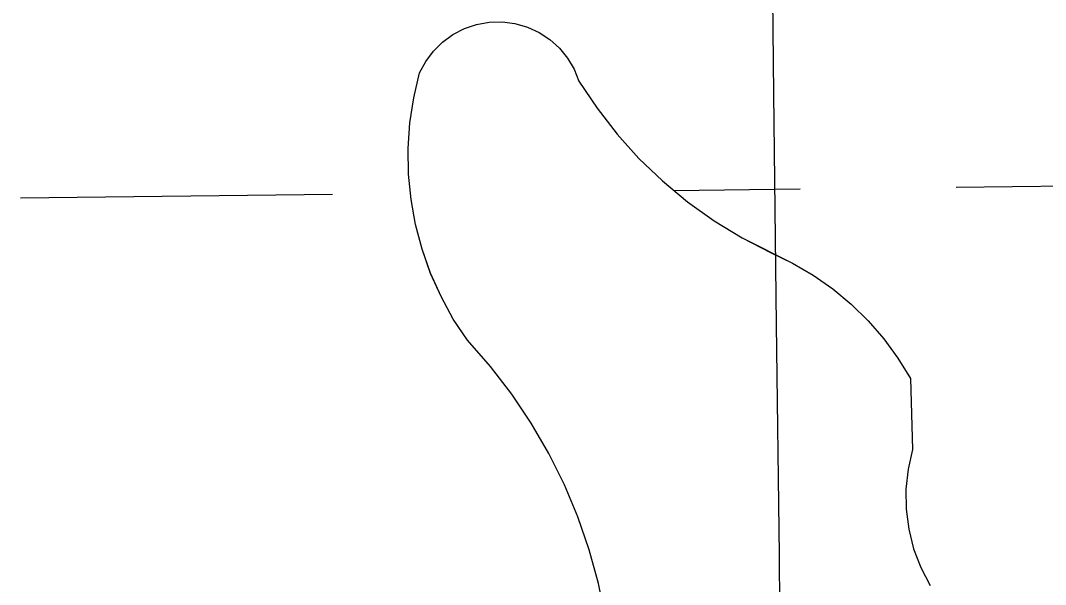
# Model space of a CAD drawing. Extents: x 3684037 to 3722149, y 433263 to 459021.
# Drawn here: x 3709143.6 to 3709248.8, y 456341.4 to 456399.3 of the extents above; entities that cross this region are included whole.
import ezdxf

# ---------------------------------------------------------------- set-up
doc = ezdxf.new("R2010")
doc.units = 0
for name, color, linetype in [('V-GRID-MAJR', 7, 'Continuous'), ('V-TOPO-SHOR', 7, 'Continuous'), ('V-WETL-SWMP', 7, 'Continuous')]:
    doc.layers.add(name, color=color, linetype=linetype)

msp = doc.modelspace()

# ---------------------------------------------------------------- linework, layer by layer
at = {"layer": 'V-GRID-MAJR'}
msp.add_spline([(3709426.74, 438923.75200000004), (3709355.373, 444981.088), (3709283.97, 451041.507), (3709212.5670000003, 457101.934), (3709212.531, 457105.01)], degree=3, dxfattribs=at)
at = {"layer": 'V-TOPO-SHOR'}
for p, q in [((3709187.9539766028, 456397.83497555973), (3709189.1289766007, 456398.44297555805)), ((3709189.1289766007, 456398.44297555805), (3709190.3809765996, 456398.86697555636)), ((3709190.3809765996, 456398.86697555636), (3709191.6839765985, 456399.09697555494)), ((3709191.6839765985, 456399.09697555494), (3709193.005976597, 456399.12797555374)), ((3709193.005976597, 456399.12797555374), (3709194.317976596, 456398.9599755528)), ((3709194.317976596, 456398.9599755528), (3709195.589976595, 456398.5949755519)), ((3709195.589976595, 456398.5949755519), (3709196.7919765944, 456398.0429755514)), ((3709186.8839766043, 456397.0559755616), (3709187.9539766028, 456397.83497555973)), ((3709196.7919765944, 456398.0429755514), (3709197.896976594, 456397.3159755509)), ((3709197.896976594, 456397.3159755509), (3709198.879976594, 456396.4309755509)), ((3709185.155976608, 456395.06397556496), (3709185.9439766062, 456396.1249755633)), ((3709185.9439766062, 456396.1249755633), (3709186.8839766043, 456397.0559755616)), ((3709198.879976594, 456396.4309755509), (3709199.7179765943, 456395.40797555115)), ((3709184.535976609, 456393.89497556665), (3709185.155976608, 456395.06397556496)), ((3709199.7179765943, 456395.40797555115), (3709200.391976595, 456394.26997555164)), ((3709200.391976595, 456394.26997555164), (3709200.886976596, 456393.0429755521)), ((3709183.9359766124, 456391.3429755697), (3709184.535976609, 456393.89497556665)), ((3709200.886976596, 456393.0429755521), (3709202.7469765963, 456390.2569755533)), ((3709183.545976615, 456388.75097557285), (3709183.9359766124, 456391.3429755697)), ((3709202.746976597, 456390.2569755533), (3709204.802976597, 456387.611975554)), ((3709183.367976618, 456386.1349755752), (3709183.545976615, 456388.75097557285)), ((3709204.802976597, 456387.611975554), (3709207.043976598, 456385.1219755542)), ((3709183.40397662, 456383.51397557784), (3709183.367976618, 456386.1349755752)), ((3709207.043976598, 456385.1219755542), (3709209.457976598, 456382.7999755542)), ((3709183.6539766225, 456380.9049755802), (3709183.40397662, 456383.51397557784)), ((3709209.457976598, 456382.7999755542), (3709212.033976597, 456380.657975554)), ((3709184.1149766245, 456378.32397558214), (3709183.6539766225, 456380.9049755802)), ((3709212.033976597, 456380.65797555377), (3709214.7569765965, 456378.70697555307)), ((3709184.783976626, 456375.789975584), (3709184.114976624, 456378.32397558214)), ((3709214.756976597, 456378.7069755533), (3709217.6129765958, 456376.95697555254)), ((3709217.6129765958, 456376.9569755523), (3709222.798976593, 456374.35997555)), ((3709185.6579766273, 456373.3179755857), (3709184.783976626, 456375.789975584)), ((3709222.798976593, 456374.35997555), (3709224.915976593, 456373.12497554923)), ((3709186.730976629, 456370.9259755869), (3709185.6579766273, 456373.3179755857)), ((3709224.915976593, 456373.12497554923), (3709226.9239765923, 456371.71997554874)), ((3709187.99397663, 456368.6289755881), (3709186.730976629, 456370.9259755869)), ((3709226.9239765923, 456371.71997554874), (3709228.808976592, 456370.1549755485)), ((3709228.808976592, 456370.1549755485), (3709230.559976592, 456368.43997554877)), ((3709189.4409766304, 456366.4429755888), (3709187.99397663, 456368.6289755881)), ((3709230.559976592, 456368.43997554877), (3709232.164976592, 456366.58697554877)), ((3709232.164976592, 456366.58697554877), (3709233.610976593, 456364.60897554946)), ((3709191.808976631, 456363.75097558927), (3709189.4409766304, 456366.4429755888)), ((3709233.610976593, 456364.60897554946), (3709234.889976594, 456362.5189755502)), ((3709193.9969766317, 456360.91197559), (3709191.808976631, 456363.75097558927)), ((3709234.889976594, 456362.5189755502), (3709235.1169766, 456355.2349755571)), ((3709195.9959766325, 456357.93597559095), (3709193.9969766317, 456360.91197559)), ((3709197.797976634, 456354.8359755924), (3709195.9959766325, 456357.93597559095)), ((3709235.1169766, 456355.2349755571), (3709234.6509766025, 456353.2209755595)), ((3709199.3939766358, 456351.62597559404), (3709197.797976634, 456354.8359755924)), ((3709234.6509766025, 456353.2209755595), (3709234.4269766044, 456351.16597556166)), ((3709200.7779766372, 456348.3189755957), (3709199.3939766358, 456351.62597559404)), ((3709234.4269766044, 456351.16597556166), (3709234.4479766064, 456349.097975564)), ((3709234.4479766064, 456349.097975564), (3709234.7149766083, 456347.04797556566)), ((3709201.94397664, 456344.92897559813), (3709200.7779766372, 456348.3189755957)), ((3709234.7149766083, 456347.04797556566), (3709235.222976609, 456345.0439755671)), ((3709202.8869766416, 456341.4699756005), (3709201.9439766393, 456344.92897559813)), ((3709235.2229766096, 456345.0439755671), (3709235.964976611, 456343.1139755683)), ((3709235.964976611, 456343.1139755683), (3709236.9309766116, 456341.2859755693)), ((3709203.6039766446, 456337.95797560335), (3709202.8869766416, 456341.4699756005))]:
    msp.add_line(p, q, dxfattribs=at)
for points in [[(3709186.883, 456397.05700000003), (3709187.954, 456397.835), (3709189.13, 456398.443), (3709190.381, 456398.867), (3709191.684, 456399.097), (3709193.007, 456399.12700000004), (3709194.3170000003, 456398.96), (3709195.589, 456398.59500000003), (3709196.791, 456398.042), (3709197.897, 456397.315), (3709198.88, 456396.43), (3709199.718, 456395.408), (3709200.392, 456394.27), (3709200.887, 456393.043), (3709202.747, 456390.25800000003), (3709204.8030000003, 456387.612), (3709207.044, 456385.121), (3709209.458, 456382.80100000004), (3709212.034, 456380.659), (3709214.756, 456378.707), (3709217.613, 456376.958), (3709220.589, 456375.418), (3709222.799, 456374.36100000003), (3709224.916, 456373.124), (3709226.923, 456371.719), (3709228.81, 456370.154), (3709230.561, 456368.44), (3709232.164, 456366.587), (3709233.61, 456364.608), (3709234.89, 456362.51900000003), (3709235.117, 456355.235), (3709234.651, 456353.222), (3709234.427, 456351.16500000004), (3709234.448, 456349.099), (3709234.714, 456347.049), (3709235.224, 456345.044), (3709235.965, 456343.115), (3709236.932, 456341.286)], [(3709203.605, 456337.958), (3709202.886, 456341.47000000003), (3709201.944, 456344.929), (3709200.779, 456348.319), (3709199.394, 456351.626), (3709197.799, 456354.835), (3709195.997, 456357.936), (3709193.998, 456360.912), (3709191.808, 456363.75), (3709189.441, 456366.443), (3709187.9930000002, 456368.629), (3709186.731, 456370.927), (3709185.6580000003, 456373.319), (3709184.784, 456375.791), (3709184.114, 456378.324), (3709183.653, 456380.904), (3709183.403, 456383.514), (3709183.369, 456386.135), (3709183.5470000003, 456388.75), (3709183.936, 456391.343), (3709184.536, 456393.895), (3709185.157, 456395.064), (3709185.9450000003, 456396.125), (3709186.883, 456397.05700000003)]]:
    msp.add_lwpolyline(points, dxfattribs=at)
at = {"layer": 'V-WETL-SWMP'}
for p, q in [((3709187.9539766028, 456397.83497555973), (3709189.1289766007, 456398.44297555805)), ((3709189.1289766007, 456398.44297555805), (3709190.3809765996, 456398.86697555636)), ((3709190.3809765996, 456398.86697555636), (3709191.6839765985, 456399.09697555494)), ((3709191.6839765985, 456399.09697555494), (3709193.005976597, 456399.12797555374)), ((3709193.005976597, 456399.12797555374), (3709194.317976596, 456398.9599755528)), ((3709194.317976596, 456398.9599755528), (3709195.589976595, 456398.5949755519)), ((3709195.589976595, 456398.5949755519), (3709196.7919765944, 456398.0429755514)), ((3709186.8839766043, 456397.0559755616), (3709187.9539766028, 456397.83497555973)), ((3709196.7919765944, 456398.0429755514), (3709197.896976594, 456397.3159755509)), ((3709197.896976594, 456397.3159755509), (3709198.879976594, 456396.4309755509)), ((3709185.155976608, 456395.06397556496), (3709185.9439766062, 456396.1249755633)), ((3709185.9439766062, 456396.1249755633), (3709186.8839766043, 456397.0559755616)), ((3709198.879976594, 456396.4309755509), (3709199.7179765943, 456395.40797555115)), ((3709184.535976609, 456393.89497556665), (3709185.155976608, 456395.06397556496)), ((3709199.7179765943, 456395.40797555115), (3709200.391976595, 456394.26997555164)), ((3709200.391976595, 456394.26997555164), (3709200.886976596, 456393.0429755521)), ((3709183.9359766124, 456391.3429755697), (3709184.535976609, 456393.89497556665)), ((3709200.886976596, 456393.0429755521), (3709202.7469765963, 456390.2569755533)), ((3709183.545976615, 456388.75097557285), (3709183.9359766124, 456391.3429755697)), ((3709202.746976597, 456390.2569755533), (3709204.802976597, 456387.611975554)), ((3709183.367976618, 456386.1349755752), (3709183.545976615, 456388.75097557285)), ((3709204.802976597, 456387.611975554), (3709207.043976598, 456385.1219755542)), ((3709183.40397662, 456383.51397557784), (3709183.367976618, 456386.1349755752)), ((3709207.043976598, 456385.1219755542), (3709209.457976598, 456382.7999755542)), ((3709183.6539766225, 456380.9049755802), (3709183.40397662, 456383.51397557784)), ((3709209.457976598, 456382.7999755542), (3709212.033976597, 456380.657975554)), ((3709239.5775592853, 456382.17390992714), (3709271.575392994, 456382.54624980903)), ((3709143.584058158, 456381.05689028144), (3709175.581891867, 456381.42923016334)), ((3709210.6161809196, 456381.8369034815), (3709223.5786424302, 456381.9877399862)), ((3709184.1149766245, 456378.32397558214), (3709183.6539766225, 456380.9049755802)), ((3709212.033976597, 456380.65797555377), (3709214.7569765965, 456378.70697555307)), ((3709184.783976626, 456375.789975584), (3709184.114976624, 456378.32397558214)), ((3709214.756976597, 456378.7069755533), (3709217.6129765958, 456376.95697555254)), ((3709217.6129765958, 456376.9569755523), (3709222.798976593, 456374.35997555)), ((3709185.6579766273, 456373.3179755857), (3709184.783976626, 456375.789975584)), ((3709222.798976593, 456374.35997555), (3709224.915976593, 456373.12497554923)), ((3709186.730976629, 456370.9259755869), (3709185.6579766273, 456373.3179755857)), ((3709224.915976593, 456373.12497554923), (3709226.9239765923, 456371.71997554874)), ((3709187.99397663, 456368.6289755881), (3709186.730976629, 456370.9259755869)), ((3709226.9239765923, 456371.71997554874), (3709228.808976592, 456370.1549755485)), ((3709228.808976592, 456370.1549755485), (3709230.559976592, 456368.43997554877)), ((3709189.4409766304, 456366.4429755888), (3709187.99397663, 456368.6289755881)), ((3709230.559976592, 456368.43997554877), (3709232.164976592, 456366.58697554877)), ((3709232.164976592, 456366.58697554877), (3709233.610976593, 456364.60897554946)), ((3709191.808976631, 456363.75097558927), (3709189.4409766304, 456366.4429755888)), ((3709233.610976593, 456364.60897554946), (3709234.889976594, 456362.5189755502)), ((3709193.9969766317, 456360.91197559), (3709191.808976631, 456363.75097558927)), ((3709234.889976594, 456362.5189755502), (3709235.1169766, 456355.2349755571)), ((3709195.9959766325, 456357.93597559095), (3709193.9969766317, 456360.91197559)), ((3709197.797976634, 456354.8359755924), (3709195.9959766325, 456357.93597559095)), ((3709235.1169766, 456355.2349755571), (3709234.6509766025, 456353.2209755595)), ((3709199.3939766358, 456351.62597559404), (3709197.797976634, 456354.8359755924)), ((3709234.6509766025, 456353.2209755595), (3709234.4269766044, 456351.16597556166)), ((3709200.7779766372, 456348.3189755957), (3709199.3939766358, 456351.62597559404)), ((3709234.4269766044, 456351.16597556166), (3709234.4479766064, 456349.097975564)), ((3709234.4479766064, 456349.097975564), (3709234.7149766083, 456347.04797556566)), ((3709201.94397664, 456344.92897559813), (3709200.7779766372, 456348.3189755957)), ((3709234.7149766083, 456347.04797556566), (3709235.222976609, 456345.0439755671)), ((3709202.8869766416, 456341.4699756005), (3709201.9439766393, 456344.92897559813)), ((3709235.2229766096, 456345.0439755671), (3709235.964976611, 456343.1139755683)), ((3709235.964976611, 456343.1139755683), (3709236.9309766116, 456341.2859755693)), ((3709203.6039766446, 456337.95797560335), (3709202.8869766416, 456341.4699756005))]:
    msp.add_line(p, q, dxfattribs=at)

doc.saveas('drawing.dxf')
